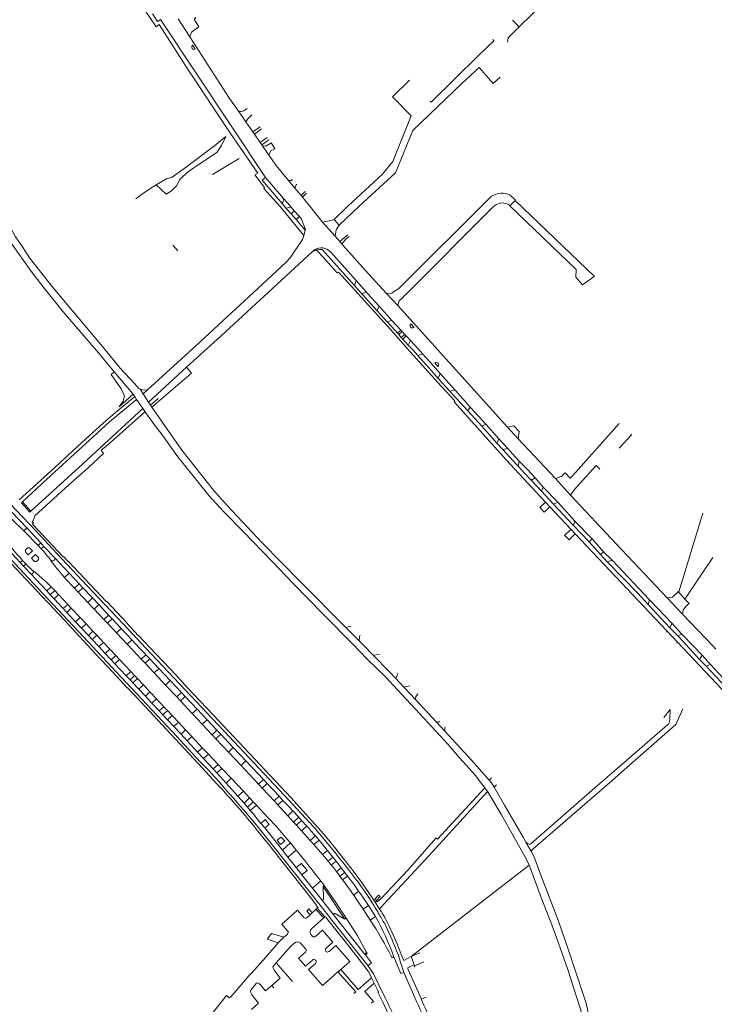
# Model space of a CAD drawing. Extents: x 145000 to 155000, y 457500 to 470000.
# Tile 355 of 548: x 149629 to 149934, y 465149 to 465582. Entities that reach past the tile are written whole.
import ezdxf

# ---------------------------------------------------------------- set-up
doc = ezdxf.new("R2010")
doc.units = 0
doc.header["$LTSCALE"] = 0.2
doc.header["$MEASUREMENT"] = 0
doc.layers.add('kant verharding', color=252, linetype='Continuous', lineweight=0)

msp = doc.modelspace()

# ---------------------------------------------------------------- linework, layer by layer
at = {"layer": 'kant verharding', "lineweight": 0}
for p, q in [((149690.74, 465582.13), (149736.99, 465512.61)), ((149698.54, 465582.44), (149703.64, 465574.49)), ((149705, 465570.82), (149706.09, 465569.08)), ((149728.33, 465537.17), (149725.21, 465541.59)), ((149727.37, 465541.96), (149728.89, 465542.91)), ((149730.93, 465540.24), (149729.52, 465538.78)), ((149731.42, 465532.68), (149728.33, 465537.17)), ((149731.42, 465532.68), (149734.58, 465534.9)), ((149732.07, 465531.75), (149731.42, 465532.68)), ((149735.19, 465534), (149732.07, 465531.75)), ((149734.64, 465528.01), (149732.07, 465531.75)), ((149734.64, 465528.01), (149737.77, 465530.18)), ((149735.34, 465526.99), (149734.64, 465528.01)), ((149738.48, 465529.14), (149735.34, 465526.99)), ((149735.61, 465526.61), (149735.34, 465526.99)), ((149735.61, 465526.61), (149738.5, 465522.41)), ((149713.72, 465513.91), (149725.39, 465521.06)), ((149735.5, 465511.53), (149736.99, 465512.61)), ((149744.32, 465501.16), (149735.5, 465511.53)), ((149736.99, 465512.61), (149744.92, 465503.46)), ((149747.12, 465511.27), (149749.84, 465508.02)), ((149749.84, 465508.02), (149750.83, 465506.82)), ((149750.83, 465506.82), (149752.59, 465504.7)), ((149752.59, 465504.7), (149754.41, 465506.42)), ((149755.04, 465505.75), (149753.17, 465504.01)), ((149745.3, 465500), (149744.32, 465501.16)), ((149744.92, 465503.46), (149747.82, 465500.13)), ((149752.59, 465504.7), (149753.17, 465504.01)), ((149753.17, 465504.01), (149756.51, 465500)), ((149795.82, 465464), (149836.45, 465504.42)), ((149844.5, 465500.16), (149846.82, 465502.57)), ((149745.3, 465500), (149746.08, 465499.08)), ((149746.08, 465499.08), (149748.24, 465496.61)), ((149748.25, 465499.62), (149747.82, 465500.13)), ((149748.24, 465496.61), (149749.64, 465498.01)), ((149748.24, 465496.61), (149750.39, 465494.16)), ((149749.64, 465498.01), (149748.25, 465499.62)), ((149751.86, 465495.44), (149749.64, 465498.01)), ((149773.24, 465500), (149767.16, 465494.14)), ((149778.11, 465500), (149769.31, 465491.75)), ((149750.39, 465494.16), (149751.86, 465495.44)), ((149750.39, 465494.16), (149754.45, 465489.5)), ((149752.82, 465494.33), (149751.86, 465495.44)), ((149761.88, 465493.21), (149762.01, 465493.06)), ((149767.55, 465486.81), (149762.01, 465493.06)), ((149767.16, 465494.14), (149769.31, 465491.75)), ((149753.78, 465487.18), (149754.42, 465489.4)), ((149754.42, 465489.4), (149754.45, 465489.5)), ((149769.31, 465491.75), (149768.15, 465489.88)), ((149747.77, 465477.29), (149753.25, 465485.33)), ((149753.25, 465485.33), (149753.78, 465487.18)), ((149769.64, 465484.45), (149767.55, 465486.81)), ((149769.64, 465484.45), (149771.51, 465486.06)), ((149770.51, 465483.48), (149769.64, 465484.45)), ((149770.98, 465482.95), (149770.51, 465483.48)), ((149771.51, 465486.06), (149773.12, 465487.46)), ((149696.15, 465482.87), (149698.43, 465480.41)), ((149757.65, 465480.11), (149751.45, 465474.41)), ((149757.82, 465480.27), (149757.65, 465480.11)), ((149759.43, 465480.78), (149768.55, 465470.73)), ((149776.11, 465465.17), (149761.84, 465481.05)), ((149776.82, 465467.35), (149765.64, 465479.79)), ((149776.82, 465467.35), (149776.11, 465465.17)), ((149781.45, 465462.2), (149776.82, 465467.35)), ((149779.37, 465461.56), (149776.11, 465465.17)), ((149779.37, 465461.56), (149781.45, 465462.2)), ((149781.45, 465462.2), (149781.9, 465461.7)), ((149781.9, 465461.7), (149786.91, 465456.11)), ((149795.59, 465463.87), (149794.39, 465463.15)), ((149795.82, 465464), (149795.59, 465463.87)), ((149779.85, 465461.03), (149779.37, 465461.56)), ((149786.14, 465454.04), (149779.85, 465461.03)), ((149795.24, 465456.38), (149790.2, 465461.61)), ((149798.29, 465460.85), (149797.46, 465460.08)), ((149786.14, 465454.04), (149786.91, 465456.11)), ((149790.55, 465449.15), (149786.14, 465454.04)), ((149786.91, 465456.11), (149792.55, 465449.83)), ((149795.24, 465456.38), (149809.97, 465439.94)), ((149790.55, 465449.15), (149792.55, 465449.83)), ((149791.18, 465448.46), (149790.55, 465449.15)), ((149792.82, 465449.53), (149792.55, 465449.83)), ((149796.49, 465445.57), (149792.82, 465449.53)), ((149795.07, 465444.16), (149791.18, 465448.46)), ((149795.07, 465444.16), (149796.49, 465445.57)), ((149797.07, 465444.93), (149795.59, 465443.59)), ((149797.07, 465444.93), (149796.49, 465445.57)), ((149798.23, 465443.68), (149797.07, 465444.93)), ((149800.91, 465448.35), (149802.3, 465446.73)), ((149795.59, 465443.59), (149795.07, 465444.16)), ((149796.71, 465442.35), (149795.59, 465443.59)), ((149796.71, 465442.35), (149798.23, 465443.68)), ((149797.35, 465441.64), (149796.71, 465442.35)), ((149798.88, 465442.97), (149797.35, 465441.64)), ((149799.75, 465438.99), (149797.35, 465441.64)), ((149798.88, 465442.97), (149798.23, 465443.68)), ((149800.72, 465440.98), (149798.88, 465442.97)), ((149799.75, 465438.99), (149800.72, 465440.98)), ((149809.97, 465439.94), (149811.57, 465438.17)), ((149811.57, 465438.17), (149815.12, 465434.24)), ((149806.04, 465435.15), (149804.04, 465434.43)), ((149804.04, 465434.43), (149807.77, 465430.21)), ((149809.26, 465431.55), (149806.04, 465435.15)), ((149809.51, 465431.28), (149809.26, 465431.55)), ((149678.77, 465417.4), (149670.34, 465427.16)), ((149685.51, 465413.9), (149702.26, 465429.22)), ((149704.43, 465426.59), (149702.26, 465429.22)), ((149807.77, 465430.21), (149808.02, 465429.92)), ((149808.02, 465429.92), (149812.99, 465424.31)), ((149813.79, 465426.5), (149809.51, 465431.28)), ((149811.5, 465431.22), (149812.82, 465429.55)), ((149686.95, 465411.71), (149704.43, 465426.59)), ((149812.99, 465424.31), (149813.79, 465426.5)), ((149812.99, 465424.31), (149818.12, 465418.65)), ((149820.25, 465419.28), (149813.79, 465426.5)), ((149683.11, 465417.56), (149681.8, 465419.57)), ((149685.02, 465419.26), (149683.11, 465417.56)), ((149820.25, 465419.28), (149818.12, 465418.65)), ((149818.12, 465418.65), (149820.56, 465415.95)), ((149822, 465417.33), (149820.25, 465419.28)), ((149678.77, 465417.4), (149679.43, 465416.36)), ((149679.43, 465416.36), (149680.2, 465415.07)), ((149680.2, 465415.07), (149681.4, 465413.38)), ((149683.11, 465417.56), (149684.2, 465415.9)), ((149684.2, 465415.9), (149685.51, 465413.9)), ((149686.4, 465412.55), (149689.74, 465415.46)), ((149820.56, 465415.95), (149820.83, 465415.65)), ((149820.83, 465415.65), (149822.63, 465413.67)), ((149822.3, 465416.99), (149822, 465417.33)), ((149824.09, 465414.99), (149822.3, 465416.99)), ((149824.33, 465414.72), (149824.09, 465414.99)), ((149827.04, 465411.7), (149824.33, 465414.72)), ((149656.55, 465386.74), (149683.03, 465411.09)), ((149681.4, 465413.38), (149683.03, 465411.09)), ((149683.03, 465411.09), (149683.68, 465410.04)), ((149683.4, 465409.24), (149683.92, 465409.71)), ((149683.92, 465409.71), (149683.68, 465410.04)), ((149685.51, 465413.9), (149686.95, 465411.71)), ((149822.63, 465413.67), (149822.87, 465413.4)), ((149822.87, 465413.4), (149825.94, 465410.01)), ((149825.94, 465410.01), (149827.04, 465411.7)), ((149832.14, 465403.32), (149825.94, 465410.01)), ((149827.04, 465411.7), (149833.92, 465404.18)), ((149833.92, 465404.18), (149832.14, 465403.32)), ((149832.14, 465403.32), (149838.79, 465395.92)), ((149839.61, 465397.79), (149833.92, 465404.18)), ((149846.17, 465403.51), (149843.39, 465402.93)), ((149843.39, 465402.93), (149848.09, 465397.81)), ((149848.58, 465401.01), (149846.17, 465403.51)), ((149892.58, 465404.53), (149872.11, 465381.7)), ((149838.79, 465395.92), (149839.61, 465397.79)), ((149843.6, 465393.57), (149839.61, 465397.79)), ((149848.09, 465397.81), (149848.58, 465401.01)), ((149848.09, 465397.81), (149864.51, 465380.28)), ((149838.79, 465395.92), (149841.42, 465393.04)), ((149841.42, 465393.04), (149843.6, 465393.57)), ((149841.42, 465393.04), (149847.41, 465386.48)), ((149663.52, 465389.29), (149665.71, 465391.3)), ((149656.55, 465386.74), (149633.81, 465365.94)), ((149847.41, 465386.48), (149848.04, 465385.79)), ((149848.04, 465385.79), (149848.57, 465388.01)), ((149848.04, 465385.79), (149851.05, 465382.49)), ((149848.57, 465388.01), (149852.17, 465384.26)), ((149852.17, 465384.26), (149855.54, 465380.67)), ((149851.05, 465382.49), (149853.8, 465379.64)), ((149853.8, 465379.64), (149855.54, 465380.67)), ((149853.8, 465379.64), (149858.36, 465374.71)), ((149859.15, 465376.58), (149855.54, 465380.67)), ((149866.84, 465381.14), (149864.51, 465380.28)), ((149864.51, 465380.28), (149871.1, 465373.01)), ((149858.36, 465374.71), (149859.15, 465376.58)), ((149865.61, 465369.86), (149859.15, 465376.58)), ((149858.36, 465374.71), (149863.68, 465369.06)), ((149871.38, 465373.46), (149871.1, 465373.01)), ((149620.45, 465367.28), (149630.6, 465357.34)), ((149622.08, 465369.01), (149631.91, 465358.61)), ((149629.57, 465369.69), (149630.05, 465370.12)), ((149633.35, 465365.5), (149629.57, 465369.69)), ((149630.05, 465370.12), (149633.81, 465365.94)), ((149859.49, 465365.47), (149862.04, 465367.92)), ((149862.04, 465367.92), (149860.14, 465369.94)), ((149862.04, 465367.92), (149864.44, 465365.39)), ((149863.68, 465369.06), (149865.61, 465369.86)), ((149863.68, 465369.06), (149865.72, 465366.85)), ((149867.01, 465368.33), (149865.61, 465369.86)), ((149865.72, 465366.85), (149872.4, 465359.64)), ((149873.07, 465361.63), (149867.01, 465368.33)), ((149633.81, 465365.94), (149633.35, 465365.5)), ((149864.44, 465365.39), (149871.48, 465357.92)), ((149918.72, 465330.43), (149929.32, 465365.15)), ((149631.91, 465358.61), (149630.6, 465357.34)), ((149631.91, 465358.61), (149632.35, 465358.14)), ((149632.35, 465358.14), (149638.14, 465351.98)), ((149871.48, 465357.92), (149868.55, 465355.37)), ((149873.24, 465355.98), (149871.48, 465357.92)), ((149872.4, 465359.64), (149873.07, 465361.63)), ((149872.4, 465359.64), (149879.28, 465352.49)), ((149880.65, 465353.8), (149873.07, 465361.63)), ((149629.08, 465343.37), (149619.56, 465353.5)), ((149636.99, 465350.89), (149630.6, 465357.34)), ((149885.95, 465342.52), (149873.24, 465355.98)), ((149879.28, 465352.49), (149880.65, 465353.8)), ((149885.67, 465348.12), (149880.65, 465353.8)), ((149632.01, 465349.6), (149631.63, 465349.24)), ((149634.43, 465348.45), (149633.42, 465349.56)), ((149638.14, 465351.98), (149636.99, 465350.89)), ((149638.35, 465349.41), (149636.99, 465350.89)), ((149638.14, 465351.98), (149639.53, 465350.5)), ((149639.53, 465350.5), (149638.35, 465349.41)), ((149639.53, 465350.5), (149644.32, 465345.4)), ((149879.28, 465352.49), (149884.33, 465346.96)), ((149631.61, 465347.85), (149632.63, 465346.74)), ((149632.63, 465346.74), (149634.43, 465348.45)), ((149635.84, 465346.94), (149634.05, 465345.23)), ((149634.05, 465345.23), (149635.08, 465344.12)), ((149636.85, 465345.85), (149635.84, 465346.94)), ((149644.32, 465345.4), (149650.58, 465338.75)), ((149884.33, 465346.96), (149885.67, 465348.12)), ((149884.33, 465346.96), (149887.31, 465343.73)), ((149889.39, 465344.39), (149885.67, 465348.12)), ((149921.47, 465327.29), (149933.71, 465345.62)), ((149630.11, 465344.33), (149629.08, 465343.37)), ((149630.52, 465341.83), (149629.08, 465343.37)), ((149630.11, 465344.33), (149631.55, 465342.79)), ((149631.55, 465342.79), (149630.52, 465341.83)), ((149633.69, 465338.45), (149630.52, 465341.83)), ((149636.48, 465344.06), (149636.87, 465344.43)), ((149642.36, 465344.38), (149642.46, 465344.45)), ((149642.46, 465344.45), (149643.12, 465344.11)), ((149913.45, 465313.4), (149885.95, 465342.52)), ((149887.31, 465343.73), (149889.39, 465344.39)), ((149905.94, 465327.03), (149889.39, 465344.39)), ((149640.73, 465330.91), (149633.69, 465338.45)), ((149634.35, 465338.46), (149634.82, 465338.92)), ((149648.5, 465336.86), (149650.58, 465338.75)), ((149650.58, 465338.75), (149655.02, 465334.02)), ((149642.68, 465332.73), (149640.73, 465330.91)), ((149652.93, 465332.07), (149655.02, 465334.02)), ((149654.6, 465330.3), (149652.93, 465332.07)), ((149654.6, 465330.3), (149656.67, 465332.27)), ((149655.02, 465334.02), (149656.67, 465332.27)), ((149656.67, 465332.27), (149660.88, 465327.8)), ((149642.27, 465329.25), (149640.73, 465330.91)), ((149644.24, 465331.11), (149642.27, 465329.25)), ((149643.96, 465327.46), (149642.27, 465329.25)), ((149645.92, 465329.33), (149643.96, 465327.46)), ((149648.01, 465323.13), (149643.96, 465327.46)), ((149644.24, 465331.11), (149645.92, 465329.33)), ((149645.92, 465329.33), (149650.01, 465324.98)), ((149658.79, 465325.84), (149654.6, 465330.3)), ((149658.79, 465325.84), (149660.88, 465327.8)), ((149660.88, 465327.8), (149663.62, 465324.9)), ((149920.41, 465320.74), (149913.6, 465327.89)), ((149917.08, 465329.12), (149918.2, 465330.22)), ((149650.01, 465324.98), (149648.01, 465323.13)), ((149649.63, 465321.41), (149648.01, 465323.13)), ((149651.5, 465323.34), (149649.63, 465321.41)), ((149650.01, 465324.98), (149651.5, 465323.34)), ((149651.5, 465323.34), (149655.37, 465319.23)), ((149661.54, 465322.94), (149658.79, 465325.84)), ((149661.54, 465322.94), (149663.62, 465324.9)), ((149663.62, 465324.9), (149667.96, 465320.27)), ((149905.28, 465324.96), (149905.94, 465327.03)), ((149905.28, 465324.96), (149905.63, 465324.58)), ((149905.63, 465324.58), (149907.27, 465322.81)), ((149906.2, 465326.76), (149905.94, 465327.03)), ((149909.75, 465323.04), (149906.2, 465326.76)), ((149653.42, 465317.36), (149649.63, 465321.41)), ((149655.37, 465319.23), (149653.42, 465317.36)), ((149655.37, 465319.23), (149658.09, 465316.36)), ((149665.86, 465318.32), (149661.54, 465322.94)), ((149665.86, 465318.32), (149667.96, 465320.27)), ((149667.96, 465320.27), (149669.51, 465318.64)), ((149907.27, 465322.81), (149914.87, 465314.61)), ((149915.92, 465316.58), (149909.75, 465323.04)), ((149656.08, 465314.53), (149653.42, 465317.36)), ((149658.09, 465316.36), (149656.08, 465314.53)), ((149659.12, 465311.3), (149656.08, 465314.53)), ((149658.09, 465316.36), (149661.07, 465313.16)), ((149667.41, 465316.66), (149665.86, 465318.32)), ((149667.41, 465316.66), (149669.51, 465318.64)), ((149671.42, 465312.42), (149667.41, 465316.66)), ((149669.51, 465318.64), (149673.48, 465314.39)), ((149774.53, 465315.45), (149772.34, 465314.8)), ((149772.34, 465314.8), (149778.29, 465308.83)), ((149914.87, 465314.61), (149915.92, 465316.58)), ((149914.87, 465314.61), (149918.29, 465311.22)), ((149920.15, 465311.88), (149915.92, 465316.58)), ((149661.07, 465313.16), (149659.12, 465311.3)), ((149660.77, 465309.54), (149659.12, 465311.3)), ((149662.74, 465311.42), (149660.77, 465309.54)), ((149661.07, 465313.16), (149662.74, 465311.42)), ((149662.74, 465311.42), (149665.7, 465308.3)), ((149671.42, 465312.42), (149673.48, 465314.39)), ((149676.11, 465307.44), (149671.42, 465312.42)), ((149673.48, 465314.39), (149678.2, 465309.4)), ((149913.16, 465312.8), (149913.45, 465313.4)), ((149918.35, 465308.2), (149913.45, 465313.4)), ((149918.29, 465311.22), (149920.15, 465311.88)), ((149918.29, 465311.22), (149918.87, 465310.6)), ((149918.87, 465310.6), (149927.9, 465300.82)), ((149920.57, 465311.45), (149920.15, 465311.88)), ((149929.07, 465302.61), (149920.57, 465311.45)), ((149663.71, 465306.4), (149660.77, 465309.54)), ((149665.7, 465308.3), (149663.71, 465306.4)), ((149666.5, 465303.41), (149663.71, 465306.4)), ((149665.7, 465308.3), (149668.51, 465305.29)), ((149676.11, 465307.44), (149678.2, 465309.4)), ((149918.35, 465308.2), (149917.74, 465307.98)), ((149918.35, 465308.2), (149940.06, 465285.15)), ((149668.51, 465305.29), (149666.5, 465303.41)), ((149669.08, 465300.67), (149666.5, 465303.41)), ((149668.51, 465305.29), (149671.08, 465302.56)), ((149671.08, 465302.56), (149669.08, 465300.67)), ((149671.08, 465302.56), (149672.7, 465300.81)), ((149684.39, 465302.83), (149682.28, 465300.87)), ((149684.39, 465302.83), (149686.05, 465301.05)), ((149787.1, 465302.95), (149784.34, 465302.66)), ((149927.9, 465300.82), (149929.07, 465302.61)), ((149932.76, 465298.62), (149929.07, 465302.61)), ((149670.72, 465298.92), (149669.08, 465300.67)), ((149672.7, 465300.81), (149670.72, 465298.92)), ((149670.72, 465298.92), (149675.67, 465293.63)), ((149677.68, 465295.52), (149672.7, 465300.81)), ((149683.97, 465299.09), (149682.28, 465300.87)), ((149686.05, 465301.05), (149683.97, 465299.09)), ((149687.97, 465294.85), (149683.97, 465299.09)), ((149686.05, 465301.05), (149690.05, 465296.83)), ((149927.9, 465300.82), (149930.87, 465297.89)), ((149930.87, 465297.89), (149932.76, 465298.62)), ((149677.68, 465295.52), (149675.67, 465293.63)), ((149677.37, 465291.82), (149675.67, 465293.63)), ((149679.38, 465293.71), (149677.37, 465291.82)), ((149677.68, 465295.52), (149679.38, 465293.71)), ((149679.38, 465293.71), (149680.6, 465292.41)), ((149690.05, 465296.83), (149687.97, 465294.85)), ((149693.01, 465289.5), (149687.97, 465294.85)), ((149690.05, 465296.83), (149695.09, 465291.49)), ((149794.28, 465292.38), (149795.23, 465294.59)), ((149678.59, 465290.52), (149677.37, 465291.82)), ((149680.6, 465292.41), (149678.59, 465290.52)), ((149681.25, 465287.68), (149678.59, 465290.52)), ((149680.6, 465292.41), (149683.26, 465289.58)), ((149683.26, 465289.58), (149681.25, 465287.68)), ((149683.26, 465289.58), (149686.15, 465286.49)), ((149695.09, 465291.49), (149693.01, 465289.5)), ((149697.9, 465284.29), (149693.01, 465289.5)), ((149695.09, 465291.49), (149699.97, 465286.26)), ((149794.28, 465292.38), (149797.77, 465288.66)), ((149797.77, 465288.66), (149800.47, 465289.22)), ((149797.77, 465288.66), (149803.01, 465283.1)), ((149684.13, 465284.58), (149681.25, 465287.68)), ((149686.15, 465286.49), (149684.13, 465284.58)), ((149686.93, 465281.59), (149684.13, 465284.58)), ((149686.15, 465286.49), (149688.96, 465283.5)), ((149699.97, 465286.26), (149697.9, 465284.29)), ((149699.53, 465282.57), (149697.9, 465284.29)), ((149701.6, 465284.53), (149699.53, 465282.57)), ((149699.97, 465286.26), (149701.6, 465284.53)), ((149701.6, 465284.53), (149706.87, 465278.96)), ((149804.01, 465285.59), (149803.39, 465284.81)), ((149688.96, 465283.5), (149686.93, 465281.59)), ((149690.18, 465278.13), (149686.93, 465281.59)), ((149688.96, 465283.5), (149692.22, 465280.02)), ((149692.22, 465280.02), (149690.18, 465278.13)), ((149692.22, 465280.02), (149693.88, 465278.28)), ((149704.77, 465276.99), (149699.53, 465282.57)), ((149803.01, 465283.1), (149812.21, 465273.15)), ((149691.85, 465276.37), (149690.18, 465278.13)), ((149693.88, 465278.28), (149691.85, 465276.37)), ((149693.81, 465274.25), (149691.85, 465276.37)), ((149695.84, 465276.18), (149693.81, 465274.25)), ((149693.88, 465278.28), (149695.84, 465276.18)), ((149695.84, 465276.18), (149698.65, 465273.19)), ((149706.87, 465278.96), (149704.77, 465276.99)), ((149709.17, 465272.32), (149704.77, 465276.99)), ((149706.87, 465278.96), (149711.25, 465274.27)), ((149696.61, 465271.27), (149693.81, 465274.25)), ((149698.65, 465273.19), (149696.61, 465271.27)), ((149699.8, 465267.86), (149696.61, 465271.27)), ((149698.65, 465273.19), (149701.84, 465269.79)), ((149711.25, 465274.27), (149709.17, 465272.32)), ((149713.51, 465267.68), (149709.17, 465272.32)), ((149711.25, 465274.27), (149715.62, 465269.64)), ((149812.21, 465273.15), (149815.82, 465269.25)), ((149894.78, 465252.29), (149917.49, 465272.17)), ((149701.84, 465269.79), (149699.8, 465267.86)), ((149702.45, 465265.02), (149699.8, 465267.86)), ((149701.84, 465269.79), (149704.53, 465266.95)), ((149704.53, 465266.95), (149702.45, 465265.02)), ((149704.53, 465266.95), (149709.18, 465261.99)), ((149715.62, 465269.64), (149713.51, 465267.68)), ((149715.18, 465265.91), (149713.51, 465267.68)), ((149717.28, 465267.88), (149715.18, 465265.91)), ((149715.62, 465269.64), (149717.28, 465267.88)), ((149717.28, 465267.88), (149722.79, 465262.05)), ((149707.11, 465260.04), (149702.45, 465265.02)), ((149720.68, 465260.06), (149715.18, 465265.91)), ((149709.18, 465261.99), (149707.11, 465260.04)), ((149709.76, 465257.2), (149707.11, 465260.04)), ((149709.18, 465261.99), (149711.84, 465259.15)), ((149711.84, 465259.15), (149709.76, 465257.2)), ((149711.84, 465259.15), (149716.12, 465254.61)), ((149722.79, 465262.05), (149720.68, 465260.06)), ((149726.24, 465254.12), (149720.68, 465260.06)), ((149722.79, 465262.05), (149728.32, 465256.14)), ((149713.99, 465252.68), (149709.76, 465257.2)), ((149716.12, 465254.61), (149713.99, 465252.68)), ((149716.12, 465254.61), (149717.74, 465252.9)), ((149728.32, 465256.14), (149726.24, 465254.12)), ((149733.9, 465245.96), (149726.24, 465254.12)), ((149728.32, 465256.14), (149736.07, 465247.95)), ((149715.63, 465250.89), (149713.99, 465252.68)), ((149717.74, 465252.9), (149715.63, 465250.89)), ((149719.6, 465246.45), (149715.63, 465250.89)), ((149717.74, 465252.9), (149721.82, 465248.57)), ((149721.82, 465248.57), (149719.6, 465246.45)), ((149724.8, 465240.67), (149719.6, 465246.45)), ((149721.82, 465248.57), (149727.23, 465242.83)), ((149736.07, 465247.95), (149733.9, 465245.96)), ((149735.54, 465244.26), (149733.9, 465245.96)), ((149737.65, 465246.27), (149735.54, 465244.26)), ((149736.07, 465247.95), (149737.65, 465246.27)), ((149737.65, 465246.27), (149742.97, 465240.61)), ((149836.4, 465248.72), (149835.31, 465247.75)), ((149838.57, 465245.7), (149837.49, 465244.64)), ((149727.23, 465242.83), (149724.8, 465240.67)), ((149727.23, 465242.83), (149729.97, 465239.9)), ((149740.82, 465238.57), (149735.54, 465244.26)), ((149808.83, 465214.42), (149834.57, 465242.75)), ((149833.43, 465244.27), (149832.98, 465244.87)), ((149834.57, 465242.75), (149833.43, 465244.27)), ((149834.94, 465242.22), (149834.57, 465242.75)), ((149727.52, 465237.6), (149724.8, 465240.67)), ((149729.97, 465239.9), (149727.52, 465237.6)), ((149729.07, 465235.8), (149727.52, 465237.6)), ((149731.61, 465238.19), (149729.07, 465235.8)), ((149729.97, 465239.9), (149731.61, 465238.19)), ((149732.97, 465236.76), (149730.28, 465234.39)), ((149731.61, 465238.19), (149732.97, 465236.76)), ((149737.89, 465231.47), (149732.97, 465236.76)), ((149742.97, 465240.61), (149740.82, 465238.57)), ((149742.46, 465236.81), (149740.82, 465238.57)), ((149744.66, 465238.82), (149742.46, 465236.81)), ((149742.97, 465240.61), (149744.66, 465238.82)), ((149730.28, 465234.39), (149729.07, 465235.8)), ((149746.76, 465232.1), (149749, 465234.18)), ((149751.58, 465231.4), (149749, 465234.18)), ((149734.87, 465228.73), (149736.77, 465230.4)), ((149736.66, 465226.74), (149734.87, 465228.73)), ((149746.76, 465232.1), (149749.32, 465229.31)), ((149749.32, 465229.31), (149751.58, 465231.4)), ((149749.32, 465229.31), (149750.59, 465227.91)), ((149750.59, 465227.91), (149752.87, 465230.01)), ((149750.59, 465227.91), (149752.84, 465225.41)), ((149752.87, 465230.01), (149751.58, 465231.4)), ((149755.14, 465227.52), (149752.87, 465230.01)), ((149744.41, 465216.93), (149736.66, 465226.74)), ((149752.84, 465225.41), (149755.14, 465227.52)), ((149752.84, 465225.41), (149756.61, 465221.23)), ((149747.91, 465220.1), (149744.41, 465216.93)), ((149756.61, 465221.23), (149758.94, 465223.18)), ((149756.61, 465221.23), (149758.23, 465219.37)), ((149758.23, 465219.37), (149760.54, 465221.28)), ((149758.23, 465219.37), (149762.03, 465214.97)), ((149760.54, 465221.28), (149758.94, 465223.18)), ((149764.23, 465216.74), (149760.54, 465221.28)), ((149851.5, 465220.45), (149853.91, 465216.16)), ((149741.96, 465214.96), (149754.27, 465199.42)), ((149750.51, 465216.93), (149746.82, 465213.9)), ((149762.03, 465214.97), (149764.23, 465216.74)), ((149764.5, 465212.05), (149762.03, 465214.97)), ((149766.61, 465213.79), (149764.23, 465216.74)), ((149750.5, 465209.29), (149746.82, 465213.9)), ((149764.5, 465212.05), (149766.61, 465213.79)), ((149765.89, 465210.38), (149764.5, 465212.05)), ((149765.89, 465210.38), (149768, 465212.06)), ((149768, 465212.06), (149766.61, 465213.79)), ((149770.29, 465209.17), (149768, 465212.06)), ((149788.95, 465193.16), (149808.83, 465214.42)), ((149752.99, 465206.15), (149750.5, 465209.29)), ((149768.23, 465207.52), (149770.29, 465209.17)), ((149769.69, 465205.52), (149771.89, 465207.14)), ((149771.89, 465207.14), (149770.29, 465209.17)), ((149773.11, 465205.56), (149771.89, 465207.14)), ((149799.51, 465208.13), (149787.79, 465195.68)), ((149852.95, 465210.32), (149801.02, 465170.17)), ((149757.71, 465200.19), (149752.99, 465206.15)), ((149761.21, 465203.24), (149757.77, 465200.45)), ((149769.69, 465205.52), (149770.88, 465203.88)), ((149770.88, 465203.88), (149773.11, 465205.56)), ((149754.27, 465199.42), (149759.34, 465192.71)), ((149757.71, 465200.19), (149761.69, 465195.14)), ((149762.29, 465200.98), (149762.82, 465201.36)), ((149762.54, 465195.48), (149762.29, 465200.98)), ((149771.92, 465186.68), (149762.29, 465200.98)), ((149777.58, 465198.61), (149776.51, 465197.86)), ((149760.39, 465193.53), (149765.39, 465187.17)), ((149767.05, 465188.35), (149761.69, 465195.14)), ((149784.94, 465194.55), (149783.75, 465196.32)), ((149785.08, 465194.34), (149784.94, 465194.55)), ((149751.04, 465190.53), (149744.09, 465184.45)), ((149751.04, 465190.53), (149753.81, 465187.36)), ((149756.56, 465188.54), (149757.54, 465189.43)), ((149757.54, 465189.43), (149759.18, 465190.93)), ((149759.66, 465191.38), (149759.18, 465190.93)), ((149762.61, 465187.24), (149759.18, 465190.93)), ((149759.66, 465191.38), (149763.1, 465187.66)), ((149779.89, 465191), (149782.22, 465192.63)), ((149779.89, 465191), (149783.05, 465186.19)), ((149785.39, 465187.72), (149782.22, 465192.63)), ((149788.95, 465193.16), (149787.18, 465190.99)), ((149788.28, 465189.24), (149787.93, 465189.8)), ((149755.23, 465187.3), (149756.56, 465188.54)), ((149757.25, 465182.36), (149762.61, 465187.24)), ((149762.61, 465187.24), (149763.1, 465187.66)), ((149767.05, 465188.35), (149766.95, 465188.76)), ((149780.28, 465171.62), (149767.05, 465188.35)), ((149771.92, 465186.68), (149772.48, 465187.04)), ((149783.05, 465186.19), (149785.39, 465187.72)), ((149783.05, 465186.19), (149783.14, 465186.06)), ((149785.53, 465187.51), (149785.39, 465187.72)), ((149737.7, 465177.86), (149739.62, 465180.32)), ((149739.62, 465180.32), (149744.58, 465178.85)), ((149744.09, 465184.45), (149746.71, 465181.47)), ((149762.07, 465181.75), (149758.97, 465179.04)), ((149762.07, 465181.75), (149766.63, 465176.54)), ((149742.58, 465176.24), (149737.7, 465177.86)), ((149744.12, 465177.88), (149742.58, 465176.24)), ((149745.07, 465178.7), (149744.12, 465177.88)), ((149744.58, 465178.85), (149745.07, 465178.7)), ((149746.31, 465179.79), (149745.07, 465178.7)), ((149746.61, 465180.05), (149746.31, 465179.79)), ((149749.72, 465176.13), (149748.4, 465174.97)), ((149757.55, 465179.14), (149757.23, 465179.52)), ((149766.63, 465176.54), (149763.62, 465173.9)), ((149741.62, 465167.44), (149745.67, 465171.94)), ((149745.67, 465171.94), (149748.4, 465174.97)), ((149754.54, 465172.13), (149751.53, 465169.5)), ((149752.54, 465175.94), (149753.92, 465174.36)), ((149753.92, 465174.36), (149754.63, 465173.54)), ((149767.95, 465175.03), (149764.94, 465172.4)), ((149767.95, 465175.03), (149774.07, 465168.03)), ((149781.37, 465172.16), (149781.19, 465172.19)), ((149801.04, 465170.13), (149804.87, 465171.82)), ((149740.26, 465165.65), (149741.62, 465167.44)), ((149741.62, 465167.44), (149748.84, 465159.24)), ((149751.53, 465169.5), (149754.59, 465166)), ((149757.6, 465168.64), (149754.59, 465166)), ((149774.07, 465168.03), (149770.26, 465164.7)), ((149780.75, 465171.04), (149780.28, 465171.62)), ((149782.03, 465166.1), (149783.64, 465167.39)), ((149793.3, 465170.36), (149793.29, 465170.39)), ((149796.46, 465162.68), (149793.3, 465170.36)), ((149795.31, 465171.08), (149796.39, 465167.69)), ((149796.39, 465167.69), (149797.83, 465163.16)), ((149801.03, 465170.14), (149797.84, 465168.37)), ((149801.13, 465169.87), (149801.03, 465170.14)), ((149801.13, 465169.87), (149802.31, 465166.46)), ((149802.45, 465166.05), (149806.61, 465167.89)), ((149730.92, 465163.05), (149729.63, 465161.63)), ((149758.92, 465167.13), (149755.91, 465164.5)), ((149755.91, 465164.5), (149762.03, 465157.5)), ((149768.81, 465163.43), (149765.51, 465160.54)), ((149770.26, 465164.7), (149768.81, 465163.43)), ((149797.83, 465163.16), (149796.46, 465162.68)), ((149797.83, 465163.16), (149802.64, 465152.18)), ((149805.64, 465151.45), (149799.58, 465164.81)), ((149799.83, 465165.36), (149802.31, 465166.46)), ((149802.63, 465165.54), (149802.31, 465166.46)), ((149765.51, 465160.54), (149762.03, 465157.5)), ((149783.64, 465160.87), (149777.78, 465155.75)), ((149782.75, 465162.7), (149783.64, 465160.87)), ((149783.64, 465160.87), (149784.78, 465158.53)), ((149784.43, 465162.53), (149789.45, 465152.35)), ((149732.8, 465158.36), (149730.52, 465155.43)), ((149740.59, 465156.49), (149739.73, 465157.42)), ((149780.73, 465154.83), (149784.78, 465158.53)), ((149784.78, 465158.53), (149786.2, 465155.61)), ((149805.44, 465151.37), (149805.64, 465151.45)), ((149807.64, 465152.36), (149805.64, 465151.45))]:
    msp.add_line(p, q, dxfattribs=at)
at = {"layer": 'kant verharding', "lineweight": 0, "flags": 128}
for points in [[(149848.5, 465578.92), (149865.04, 465595.02), (149883.31, 465612.59), (149937.82, 465664.03), (149992.58, 465714.98), (150057.15, 465776.6), (150140.16, 465858.13), (150138.49, 465859.76), (150012.71, 465738.26), (149882.84, 465615.96), (149856.24, 465590.61)], [(149681.8, 465419.57), (149681.23, 465419.92), (149679.27, 465422.12), (149673.01, 465428.89), (149665.24, 465438.35), (149643.6, 465464.1), (149637.49, 465471.8), (149633.14, 465477.39), (149630.11, 465482.18), (149626.95, 465486.56), (149615.58, 465507.56), (149611.77, 465514.05), (149605.58, 465526.12), (149564.64, 465608.75), (149554.95, 465627.75), (149549.83, 465637.96), (149528.17, 465678.27), (149512.16, 465707.69), (149494.43, 465740.76), (149485.14, 465757.41), (149477.83, 465769.96)], [(149672.89, 465602.54), (149677.74, 465595.41), (149688.81, 465578.9), (149690.22, 465579.91), (149702.92, 465560), (149721.6, 465532), (149733.53, 465514.6), (149732.25, 465513.81), (149736.52, 465508.24), (149736.29, 465507.87), (149743.25, 465500), (149753.78, 465487.18)], [(149687.24, 465584.63), (149689.43, 465581.24), (149690.74, 465582.13)], [(149705.99, 465583.06), (149706.2, 465582.74), (149705.53, 465582.19), (149707.57, 465578.82), (149706.24, 465577.9)], [(149848.5, 465578.92), (149843.77, 465574.02), (149843.41, 465572.09)], [(149845.66, 465581.82), (149848.5, 465578.92)], [(149706.24, 465577.9), (149704.35, 465576.59), (149703.64, 465574.49)], [(149703.64, 465574.49), (149720.8, 465547.79), (149725.21, 465541.59)], [(149809.43, 465546.16), (149809.83, 465545.76), (149830.69, 465566.28), (149837.43, 465572.78), (149836.93, 465573.29)], [(149840.21, 465556.67), (149837.06, 465553.96), (149831.01, 465561.05), (149823.51, 465554.12), (149801.73, 465533.28), (149794.14, 465514.75), (149778.11, 465500)], [(149773.24, 465500), (149788.49, 465514.05), (149793.05, 465519.62), (149801, 465539.71), (149792.88, 465548.06), (149800.31, 465555.41)], [(149688.92, 465509.43), (149693.2, 465505.38), (149695.64, 465506.74), (149697.84, 465508.94), (149699.32, 465511.75), (149699.8, 465512.38), (149702.45, 465514.8), (149705.39, 465516.87), (149709.1, 465519.31), (149715.57, 465523.68), (149717.65, 465526.76), (149719.49, 465530.59), (149714.75, 465526.74), (149702.27, 465517.38), (149695.93, 465512.71), (149693.44, 465512.01), (149691.63, 465511.05), (149688.92, 465509.43)], [(149739.37, 465527.8), (149737.14, 465526.46), (149735.61, 465526.61)], [(149740.87, 465525.29), (149741.05, 465525.4), (149739.49, 465527.87), (149739.37, 465527.8)], [(149738.5, 465522.41), (149739.33, 465524.29), (149740.87, 465525.29)], [(149738.5, 465522.41), (149741.62, 465517.87), (149747.12, 465511.27)], [(149679.95, 465503.19), (149682.45, 465505.14), (149686.02, 465507.71), (149688.92, 465509.43)], [(149747.12, 465511.27), (149748.32, 465511.34), (149748.91, 465511.76)], [(149750.7, 465509.65), (149750.45, 465509.47), (149749.84, 465508.02)], [(149844.58, 465504.83), (149846.82, 465502.79), (149846.82, 465502.57)], [(149846.82, 465502.57), (149881.72, 465469.18), (149881.56, 465469.07)], [(149670.34, 465427.16), (149663.44, 465435.61), (149647.9, 465453.6), (149639.57, 465463.99), (149633.68, 465471.61), (149624.8, 465484.23), (149622.06, 465488.56), (149615.67, 465499.48)], [(149756.51, 465500), (149761.39, 465493.77), (149761.88, 465493.21)], [(149837.13, 465499.69), (149798.52, 465461.06), (149798.29, 465460.85)], [(149881.56, 465469.07), (149876.48, 465465.42), (149873.45, 465468.76), (149873.62, 465472.14), (149844.5, 465500.16)], [(149754.45, 465489.5), (149754.52, 465489.74), (149752.82, 465494.33)], [(149762.01, 465493.06), (149766.38, 465493.87), (149767.16, 465494.14)], [(149768.15, 465489.88), (149768.02, 465489.67), (149767.55, 465486.81)], [(149770.51, 465483.48), (149772.23, 465485.32), (149773.8, 465486.69)], [(149757.65, 465480.11), (149759.25, 465480.74), (149759.43, 465480.78)], [(149759.43, 465480.78), (149760.7, 465481.01), (149761.84, 465481.05)], [(149776.01, 465477.31), (149774.79, 465478.67), (149770.98, 465482.95)], [(149747.77, 465477.29), (149746.11, 465475.36), (149729.68, 465460.2), (149718.19, 465449.7), (149708.04, 465440.27), (149685.02, 465419.26)], [(149790.2, 465461.61), (149780.84, 465471.95), (149776.01, 465477.31)], [(149702.26, 465429.22), (149717.45, 465443.1), (149751.45, 465474.41)], [(149860.14, 465369.94), (149842.78, 465388.58), (149819.95, 465413.95), (149820.21, 465414.42), (149814.17, 465420.96), (149800.55, 465436), (149792.08, 465445.69), (149769.06, 465470.99), (149768.55, 465470.73)], [(149794.39, 465463.15), (149794.2, 465463.03), (149792.51, 465461.83), (149790.2, 465461.61)], [(149797.46, 465460.08), (149795.7, 465458.44), (149795.24, 465456.38)], [(149800.72, 465440.98), (149804.14, 465437.27), (149806.04, 465435.15)], [(149799.75, 465438.99), (149802.11, 465436.61), (149804.04, 465434.43)], [(149815.12, 465434.24), (149824.8, 465423.53), (149843.39, 465402.93)], [(149678.77, 465417.4), (149672.64, 465411.8), (149674.29, 465414.34), (149674.76, 465415.86), (149674.82, 465416.96), (149673.54, 465419.8), (149669.1, 465426), (149670.34, 465427.16)], [(149681.8, 465419.57), (149682.92, 465419.28), (149684.62, 465419.19), (149685.02, 465419.26)], [(149679.43, 465416.36), (149669.94, 465408.52), (149665.5, 465404.71), (149657.83, 465397.64), (149642.64, 465383.71), (149628.59, 465370.9)], [(149630.05, 465370.12), (149640.62, 465379.81), (149656.39, 465394.31), (149659.44, 465397.08), (149668.35, 465405.23), (149680.2, 465415.07)], [(149832.98, 465244.87), (149831.8, 465246.43), (149829.51, 465249.63), (149822.28, 465257.59), (149817.23, 465263.59), (149808.39, 465273.06), (149801.11, 465281.04), (149789.4, 465293.41), (149781.64, 465300.97), (149775.45, 465307.56), (149762.16, 465320.88), (149749.3, 465334.04), (149739.77, 465343.99), (149727.23, 465356.9), (149718.34, 465365.91), (149712, 465372.91), (149706.81, 465379.46), (149698.99, 465389.17), (149697.96, 465390.39), (149691.93, 465398.98), (149688.05, 465404.02), (149683.92, 465409.71)], [(149686.95, 465411.71), (149700.11, 465392.72), (149714.07, 465375.24), (149720.04, 465368.48), (149735.49, 465352.01), (149752.24, 465334.98), (149772.34, 465314.8)], [(149665.71, 465391.3), (149664.68, 465392.79), (149667.41, 465395.01), (149683.4, 465409.24)], [(149892.57, 465393.71), (149898.02, 465399.48), (149897.64, 465399.85)], [(149848.57, 465388.01), (149845.6, 465391.1), (149843.6, 465393.57)], [(149635.34, 465363.26), (149635.56, 465363.87), (149650.51, 465377.56), (149658.91, 465385.07), (149663.52, 465389.29)], [(149884.06, 465384.42), (149882.41, 465386.02), (149875.3, 465378.18)], [(149872.11, 465381.7), (149870.97, 465380.42), (149868.74, 465382.87), (149867.1, 465381.24), (149866.84, 465381.14)], [(149875.3, 465378.18), (149872.87, 465375.5), (149871.38, 465373.46)], [(149871.1, 465373.01), (149891.16, 465351.65), (149913.6, 465327.89)], [(149624.36, 465369.57), (149624.57, 465369.35), (149633.13, 465360.25), (149633.84, 465359.49)], [(149860.14, 465369.94), (149857.59, 465367.64), (149859.49, 465365.47)], [(149634.52, 465360.22), (149634.93, 465360.64), (149634.34, 465361.3), (149634.79, 465361.73), (149635.34, 465363.26)], [(149633.84, 465359.49), (149645.32, 465347.27), (149658.44, 465333.33), (149674.32, 465316.47), (149684.35, 465305.8), (149696.82, 465292.58), (149720.93, 465266.93), (149747.29, 465238.96), (149756.54, 465229)], [(149783.75, 465196.32), (149779.21, 465202.92), (149775.94, 465207.33), (149772.75, 465211.43), (149766.26, 465219.51), (149762.45, 465224.16), (149748.27, 465239.96), (149725.38, 465264.34), (149714, 465276.42), (149702.66, 465288.23), (149697.64, 465293.85), (149683.31, 465308.99), (149681.24, 465311.19), (149681.15, 465311.1), (149675.94, 465316.68), (149676.11, 465316.75), (149667.15, 465326.19), (149667.05, 465326.11), (149650.29, 465343.83), (149650.15, 465343.86), (149648.04, 465346.04), (149647.95, 465345.95), (149634.52, 465360.22)], [(149868.55, 465355.37), (149870.48, 465353.33), (149873.24, 465355.98)], [(149617.23, 465351.36), (149631.54, 465336.1), (149648.36, 465318.12), (149662.05, 465303.32), (149669.86, 465295.12), (149676.06, 465288.36), (149676.18, 465288.46), (149681.97, 465282.26), (149697.42, 465265.75), (149707.38, 465255.05), (149707.31, 465254.99), (149717.21, 465244.28), (149717.25, 465244.34)], [(149618.08, 465352.14), (149624.55, 465345.25), (149638.83, 465329.98), (149654.72, 465313.02), (149671.34, 465295.31), (149696.01, 465268.96), (149708.41, 465255.69)], [(149887.31, 465343.73), (149900.73, 465329.86), (149905.28, 465324.96)], [(149639.92, 465335.38), (149634.89, 465339.76), (149634.79, 465339.64)], [(149644.24, 465331.11), (149643.47, 465331.93), (149642.68, 465332.73)], [(149917.08, 465329.12), (149916.51, 465328.56), (149916, 465328.14), (149913.6, 465327.89)], [(149923.28, 465325.39), (149921.47, 465327.29), (149918.55, 465330.62), (149918.2, 465330.22)], [(149922.02, 465324.16), (149921.36, 465323.46), (149920.63, 465322.57), (149920.41, 465320.74)], [(149923.28, 465325.39), (149922.63, 465324.8), (149922.02, 465324.16)], [(149920.41, 465320.74), (149933.84, 465306.62), (149935.08, 465305.26)], [(149682.28, 465300.87), (149681.73, 465301.45), (149680.74, 465302.5), (149676.11, 465307.44)], [(149678.2, 465309.4), (149682.05, 465305.31), (149683.02, 465304.22), (149683.86, 465303.41), (149684.39, 465302.83)], [(149778.29, 465308.83), (149779.95, 465307.17), (149784.34, 465302.66)], [(149784.34, 465302.66), (149791.44, 465295.39), (149794.28, 465292.38)], [(149930.87, 465297.89), (149939.69, 465288.36), (149940.96, 465287.17)], [(149932.76, 465298.62), (149940.36, 465290.39), (149941.37, 465289.32)], [(149914.55, 465272.85), (149914.75, 465273.54), (149914.76, 465274.35), (149915.03, 465278.8), (149912.18, 465275.27)], [(149917.49, 465272.17), (149920.52, 465279.01)], [(149893.64, 465254.62), (149913.76, 465271.98), (149914.19, 465272.4), (149914.55, 465272.85)], [(149815.82, 465269.25), (149827.72, 465256.31), (149835.31, 465247.75)], [(149853.36, 465219.61), (149853.61, 465219.72), (149881.8, 465244.4), (149893.64, 465254.62)], [(149853.91, 465216.16), (149854.06, 465216.94), (149854.64, 465217.53), (149889.26, 465247.46), (149894.78, 465252.29)], [(149835.31, 465247.75), (149836.43, 465246.49), (149837.49, 465244.64)], [(149833.43, 465244.27), (149812.63, 465221.77), (149812.06, 465222.3), (149799.51, 465208.13)], [(149834.94, 465242.22), (149840.8, 465232.53), (149851.62, 465213.18), (149852.95, 465210.32), (149853.23, 465209.64)], [(149837.49, 465244.64), (149842.07, 465236.67), (149850.29, 465222.61), (149851.5, 465220.45)], [(149742.46, 465236.81), (149743.28, 465235.91), (149745.59, 465233.39), (149746.76, 465232.1)], [(149749, 465234.18), (149747.19, 465236.12), (149744.66, 465238.82)], [(149736.77, 465230.4), (149738.63, 465228.22), (149736.66, 465226.74)], [(149733.73, 465227.01), (149740.66, 465218.42), (149749.77, 465206.97), (149759.84, 465194.23), (149760.39, 465193.53)], [(149742.08, 465221.27), (149743.9, 465222.71), (149745.41, 465220.84), (149743.58, 465219.39), (149742.08, 465221.27)], [(149747.91, 465220.1), (149749.57, 465218.06), (149750.51, 465216.93)], [(149851.5, 465220.45), (149852.39, 465219.66), (149853.16, 465219.53), (149853.36, 465219.61)], [(149746.82, 465213.9), (149745.35, 465215.77), (149744.41, 465216.93)], [(149853.91, 465216.16), (149854.94, 465214.33), (149858.11, 465205.89), (149865.87, 465185.79), (149869.99, 465173.84), (149877.96, 465149.64), (149880.35, 465138.73)], [(149752.99, 465206.15), (149755.23, 465207.94), (149752.75, 465211.06), (149750.5, 465209.29)], [(149769.69, 465205.52), (149768.97, 465206.53), (149768.23, 465207.52)], [(149886.72, 465086.4), (149884.52, 465098.38), (149881.19, 465119.03), (149879.71, 465128.75), (149878.82, 465132.54), (149878.05, 465135.53), (149877.05, 465141.24), (149875.7, 465146.56), (149873.44, 465153.29), (149869.9, 465164.53), (149865.15, 465178.17), (149862.9, 465184.15), (149858.24, 465196.2), (149854.02, 465207.68), (149853.23, 465209.64)], [(149762.82, 465201.36), (149762.16, 465202.27), (149761.45, 465203.22)], [(149776.26, 465196.44), (149773.58, 465200.17), (149770.88, 465203.88)], [(149773.11, 465205.56), (149775.81, 465201.95), (149777.03, 465200.24), (149778.24, 465198.52)], [(149762.82, 465201.36), (149767.66, 465194.38), (149772.48, 465187.04)], [(149782.22, 465192.63), (149779.22, 465197.09), (149778.24, 465198.52)], [(149779.89, 465191), (149778.08, 465193.73), (149776.26, 465196.44)], [(149787.79, 465195.68), (149786.26, 465194.34), (149785.08, 465194.34)], [(149787.18, 465190.99), (149785.45, 465193.61), (149785.53, 465193.67), (149785.08, 465194.34)], [(149785.11, 465195.34), (149785.73, 465194.75), (149787.36, 465196.55), (149786.67, 465197.11), (149785.11, 465195.34)], [(149757.54, 465189.43), (149756, 465191.09), (149755.13, 465190.19), (149756.56, 465188.54)], [(149759.34, 465192.71), (149759.3, 465192.66), (149759.98, 465191.8), (149759.59, 465191.46), (149759.66, 465191.38)], [(149767.31, 465189.15), (149767.58, 465189.15), (149771.92, 465186.68)], [(149787.93, 465189.8), (149787.44, 465190.59), (149787.18, 465190.99)], [(149797.84, 465168.37), (149796.55, 465171.58), (149794.7, 465176.01), (149793.12, 465179.68), (149791.19, 465183.89), (149789.45, 465187.35), (149788.28, 465189.24)], [(149764.4, 465186.34), (149763.39, 465187.63), (149763.23, 465187.51), (149763.1, 465187.66)], [(149781.23, 465164.93), (149772.59, 465176), (149764.4, 465186.34)], [(149765.39, 465187.17), (149765.57, 465186.94), (149782, 465166.18), (149782.03, 465166.1)], [(149772.48, 465187.04), (149777.29, 465179.56), (149781.19, 465172.19)], [(149742.58, 465176.24), (149737.12, 465169.93), (149730.92, 465163.05)], [(149780.28, 465171.62), (149780.65, 465171.41), (149781, 465171.53)], [(149783.64, 465167.39), (149780.92, 465170.94), (149780.75, 465171.04)], [(149739.73, 465157.42), (149743.48, 465160.69), (149740.77, 465164.14), (149740.32, 465165), (149740.26, 465165.65)], [(149768.88, 465163.35), (149770.17, 465164.46), (149777.78, 465155.75)], [(149775.77, 465153.95), (149776.7, 465154.61), (149768.88, 465163.35)], [(149729.63, 465161.63), (149728.02, 465159.83), (149721.69, 465152.51)], [(149730.52, 465155.43), (149730.42, 465154.86), (149730.49, 465154.18), (149730.95, 465153.3), (149733.92, 465149.67), (149730.74, 465146.87)], [(149739.73, 465157.42), (149736.98, 465155.14), (149734.5, 465157.97), (149734.01, 465158.4), (149733.36, 465158.63), (149732.8, 465158.36)], [(149780.73, 465154.83), (149784.47, 465150.48), (149783.65, 465149.62)], [(149786.2, 465155.61), (149786.71, 465154.59), (149786.43, 465154.45), (149788.67, 465149.9), (149793.14, 465140.17)], [(149719.77, 465153.08), (149708.52, 465138.77), (149709.57, 465137.86), (149709.66, 465137.34), (149709.45, 465136.61)], [(149721.69, 465152.51), (149721.06, 465152.04), (149719.77, 465153.08)]]:
    msp.add_lwpolyline(points, dxfattribs=at)
at = {"layer": 'kant verharding', "lineweight": 0, "extrusion": (0, 0, -1)}
for centre, radius, start, end in [((-149705.54, 465569.95), 1.03, 237.665, 58.3537), ((-149840.87, 465497.63), 8.1, 56.8803, 117.2487), ((-149748.1, 465495.58), 4.04, 59.9992, 92.127), ((-149801.61, 465447.55), 1.07, 230.1171, 48.7911), ((-149747.48, 465423.96), 131.85, 318.6508, 322.8749), ((-149281.71, 464853.39), 586.45, 136.68569, 140.4243), ((-149296.96, 464862.57), 567.8, 137.7496, 139.4138), ((-148423.17, 464159.63), 1689.07, 140.58917, 141.33245), ((-149395.94, 464915.58), 477.77, 139.0052, 142.2943), ((-149640.64, 465102.5), 169.86, 141.6931, 147.4779), ((-149640.9, 465102.64), 169.57, 147.4725, 149.5904), ((-149767.38, 465188.72), 0.437, 5.1309, 79.9828), ((-149638.2, 465091.9), 172.84, 146.9899, 153.1287), ((-149640.84, 465102.6), 169.64, 149.5882, 151.3521), ((-149745.95, 465180.81), 1, 138.8425, 228.7802), ((-149758.6, 465180.93), 1.97, 314.2478, 46.7209), ((-149593.22, 465090.72), 217.48, 154.6201, 158.3153), ((-149751.03, 465174.62), 2, 48.768, 125.4518), ((-149751.04, 465174.62), 2, 125.419, 138.8475), ((-149753.88, 465172.89), 1, 138.8425, 228.7802), ((-149764.28, 465173.15), 1, 321.5282, 48.778), ((-149764.92, 465173.69), 1.84, 318.3045, 320.803), ((-149764.28, 465173.15), 1, 228.839, 316.8487), ((-149799.99, 465164.96), 0.436, 340.1732, 69.0099), ((-149421.68, 464974.97), 420.17, 155.0533, 159.2645)]:
    msp.add_arc(centre, radius, start, end, dxfattribs=at)
at = {"layer": 'kant verharding', "lineweight": 0}
for centre, radius, start, end in [((149725.55, 465546.08), 4.5, 265.6309, 293.8346), ((149737.75, 465531.43), 11.03, 138.1922, 148.6277), ((149741.07, 465503.25), 3.86, 327.2598, 3.1502), ((149841.2, 465495.87), 5.58, 64.8147, 136.8356), ((149839.13, 465494.55), 7.77, 46.2731, 55.0532), ((149761.5, 465476.27), 5.43, 92.4019, 132.6088), ((149761.5, 465476.27), 5.43, 54.1376, 92.4392), ((149761.48, 465476.25), 5.46, 40.3847, 54.0922), ((149812.06, 465430.31), 1.07, 314.8322, 122.0504), ((149940.75, 465622.55), 417.03, 220.0073, 221.849), ((149632.33, 465348.53), 0.995, 134.7816, 223.5721), ((149632.7, 465348.9), 0.981, 42.6486, 134.4222), ((149542.89, 465265.97), 126.79, 38.2441, 41.1528), ((149636.17, 465345.14), 0.989, 314.4851, 46.4812), ((149643.91, 465345.09), 0.524, 315.0592, 37.4672), ((149666.54, 465375.55), 47.93, 223.1129, 228.5045), ((149635.81, 465344.82), 1.01, 223.5279, 311.1556), ((149643.06, 465345.63), 1.52, 272.3084, 323.172), ((149634.01, 465338.82), 0.494, 229.5341, 313.2476), ((149634.43, 465339.27), 0.515, 317.7965, 46.9622), ((149750.21, 465426.45), 135.54, 221.3785, 224.1365), ((149593.67, 465284.31), 68.9, 44.6504, 47.8298), ((149782.93, 465309.62), 4.71, 157.0233, 189.6557), ((149805.25, 465283.5), 2.28, 144.8636, 190.185), ((149812.44, 465274.61), 1.48, 261.3555, 317.4107), ((149823.4, 465269.5), 7.59, 167.9552, 181.8593), ((149663.33, 465175.4), 89.23, 36.7019, 41.3774), ((149601.38, 465101.01), 188.82, 39.1016, 43.6994), ((149618.82, 465104.19), 183.83, 40.3365, 42.1362), ((148995.98, 464603.54), 972.4, 38.07592, 39.10895), ((149720.14, 465170.72), 60.55, 38.2155, 40.9239), ((149724.82, 465174.3), 54.66, 37.4274, 38.2984), ((149761.32, 465203.06), 0.207, 52.7242, 121.3793), ((149757.89, 465200.28), 0.2, 125.7408, 207.878), ((149777.14, 465197.02), 1.05, 126.554, 213.0849), ((149777.86, 465198.22), 0.485, 39.101, 125.9028), ((149762.05, 465195.47), 0.489, 222.7813, 306.8931), ((149762.08, 465195.47), 0.461, 304.0156, 1.9366), ((149754.55, 465188.13), 1.07, 226.0996, 309.4517), ((149682.96, 465130.69), 117.25, 19.7908, 28.9831), ((149758.24, 465179.73), 0.899, 220.7015, 223.2729), ((149758.31, 465179.79), 1, 223.1243, 311.1839), ((149780.69, 465171.97), 0.544, 304.1838, 22.9902), ((149780.94, 465171.61), 0.697, 320.4078, 51.7906), ((149758.26, 465167.88), 1, 41.2198, 131.1575), ((149758.26, 465167.88), 1, 311.2102, 37.0757), ((149758.45, 465168.05), 0.746, 36.0242, 41.5445), ((149781.02, 465171.69), 0.703, 248.1017, 311.0282), ((149792.82, 465170.19), 0.472, 200.9891, 299.4011), ((149792.86, 465170.21), 0.475, 294.0103, 18.8641), ((149766.36, 465153.2), 18.94, 30.0815, 38.263), ((149764.58, 465151.79), 22.57, 28.4314, 39.3627), ((149321.23, 464921.88), 521.86, 25.0265, 26.2079), ((149491.09, 465004.54), 346.95, 21.3724, 25.037)]:
    msp.add_arc(centre, radius, start, end, dxfattribs=at)

doc.saveas('drawing.dxf')
